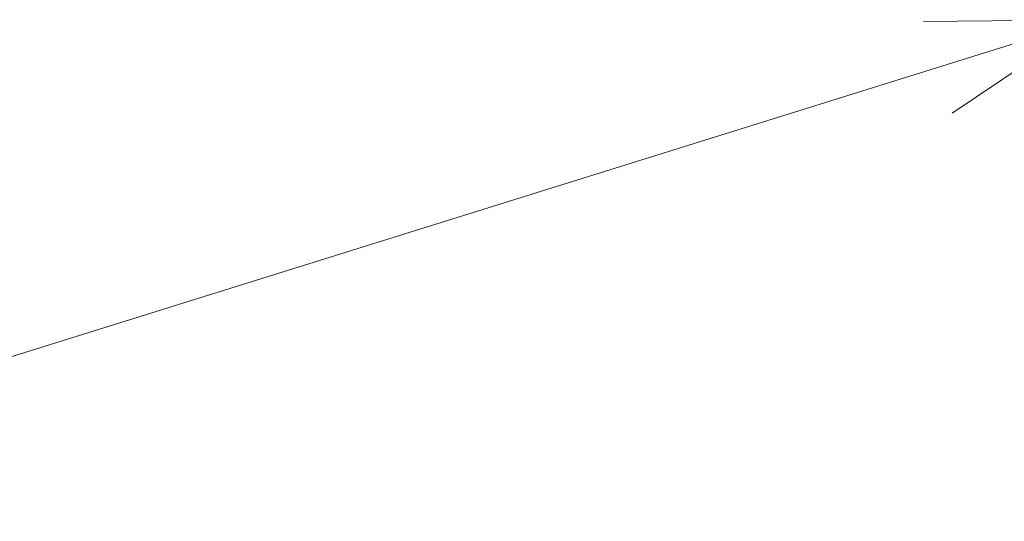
# Model space of a CAD drawing. Header units: millimetres. Extents: x -2233 to 65662, y -50530 to 6847.
# Tile 643 of 656: x 23308 to 24231, y 3639 to 4109. Entities that reach past the tile are written whole.
import ezdxf

# ---------------------------------------------------------------- set-up
doc = ezdxf.new("R2010")
doc.units = ezdxf.units.MM
doc.layers.add('COTAS_P', color=1, linetype='Continuous', lineweight=0)
doc.dimstyles.new('R19_100', dxfattribs={"dimtxt": 250, "dimasz": 150, "dimexe": 150, "dimexo": 80, "dimgap": 100, "dimtad": 1, "dimtih": 1, "dimtoh": 1, "dimdsep": 46, "dimcen": 0.09, "dimadec": 0, "dimazin": 0, "dimtfac": 1, "dimtdec": 4, "dimtofl": 0, "dimtmove": 0, "dimatfit": 3, "dimfxl": 1, "dimtolj": 1, "dimtzin": 0, "dimarcsym": 0})

# ---------------------------------------------------------------- blocks, each defined once
blk = doc.blocks.new('DIM_R32_4')
at = {"layer": 'COTAS_P'}
for p, q in [((15248.37, 1279.09), (24311.82, 4109.09)), ((24311.82, 4109.09), (24155.23, 4107.34)), ((24311.82, 4109.09), (24182.05, 4021.43)), ((24580.07, 3250), (24311.82, 4109.09)), ((15248.37, 1279.09), (15378.14, 1366.76)), ((15248.37, 1279.09), (15404.97, 1280.85)), ((15516.62, 420), (15248.37, 1279.09))]:
    blk.add_line(p, q, dxfattribs=at)
blk.add_text('9495 P', height=250, rotation=17.34062, dxfattribs=at).set_placement((19750.29, 2789.55))

msp = doc.modelspace()

# ---------------------------------------------------------------- dimensions: what is measured, and where the dimension line sits
at = {"layer": 'COTAS_P'}
dim = msp.add_aligned_dim(p1=(15516.618, 420), p2=(24580.067, 3250), distance=900, text='<> P', dimstyle='R19_100', dxfattribs=at)
dim.commit()
dim.dimension.update_dxf_attribs({"geometry": 'DIM_R32_4', "text_midpoint": (19780.096, 2694.095)})

doc.saveas('drawing.dxf')
